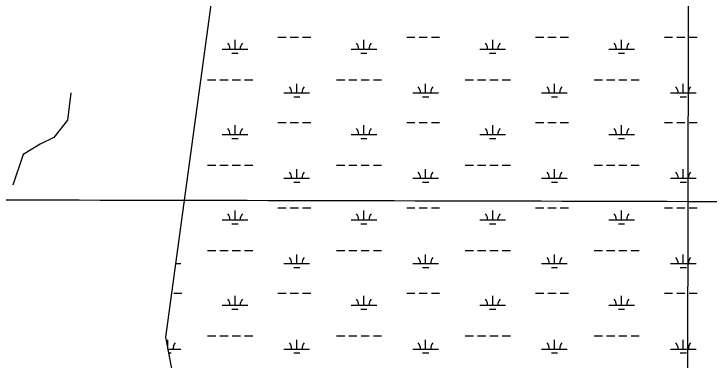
# Model space of a CAD drawing. Extents: x 3177185 to 3215018, y 812988 to 838321.
# Drawn here: x 3204917 to 3207625, y 823780 to 825129 of the extents above; entities that cross this region are included whole.
import ezdxf

# ---------------------------------------------------------------- set-up
doc = ezdxf.new("R2010")
doc.units = 0
for name, color, linetype in [('V-GRID-MAJR', 7, 'Continuous'), ('V-ROAD-CNTR', 7, 'Continuous'), ('V-TOPO-SHOR', 7, 'Continuous'), ('V-WETL-SWMP', 7, 'Continuous')]:
    doc.layers.add(name, color=color, linetype=linetype)

msp = doc.modelspace()

# ---------------------------------------------------------------- linework, layer by layer
at = {"layer": 'V-GRID-MAJR'}
for points in [[(3207531.376, 818338.329), (3207543.717, 824398.669), (3207556.061, 830460.951), (3207568.406, 836523.273), (3207568.41, 836525.176)], [(3181368.912, 824461.486), (3186603.869, 824447.399), (3191838.828, 824434.0750000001), (3197073.789, 824421.511), (3202308.752, 824409.709), (3207543.717, 824398.669), (3212778.683, 824388.39), (3212778.684, 824388.39)]]:
    msp.add_spline(points, degree=3, dxfattribs=at)
at = {"layer": 'V-ROAD-CNTR'}
msp.add_spline([(3208346.328270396, 826885.1572022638), (3208115.9227312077, 826852.9112667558), (3207967.199028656, 826843.050286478), (3207845.121272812, 826830.7093111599), (3207782.588397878, 826825.9603206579), (3207729.1455047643, 826803.040366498), (3207632.738697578, 826757.515457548), (3207576.820809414, 826732.5705074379), (3207528.781905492, 826724.6485232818), (3207465.817031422, 826728.301515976), (3207400.7801614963, 826747.6074773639), (3207285.139392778, 826774.2394240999), (3207265.491432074, 826779.4734136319), (3207234.1564947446, 826783.2384061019), (3207181.079600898, 826779.4534136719), (3207100.429762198, 826767.9724366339), (3206894.601173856, 826726.7435190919), (3206803.822355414, 826712.0945483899), (3206713.3835362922, 826706.3165599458), (3206422.133118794, 826687.7015971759), (3206204.471554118, 826669.0066345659), (3206163.5306360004, 826662.101648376), (3206084.9847930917, 826660.768651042), (3206033.066896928, 826662.2286481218), (3205996.001971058, 826664.1126443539), (3205951.2110606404, 826658.6826552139), (3205862.0332389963, 826638.2406960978), (3205753.4074562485, 826610.4727516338), (3205693.414576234, 826589.2967939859), (3205596.735769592, 826559.2458540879), (3205544.272874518, 826530.6849112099), (3205492.934977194, 826508.826954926), (3205453.235056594, 826501.615969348), (3205394.626173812, 826492.4769876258), (3205274.2754145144, 826482.872006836), (3205179.860603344, 826479.126014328), (3205118.533725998, 826475.529021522), (3204988.809985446, 826459.4080537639), (3204882.2071986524, 826438.2540960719), (3204738.792485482, 826408.7811550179), (3204661.886639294, 826391.112190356), (3204557.866847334, 826358.523255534), (3204461.162040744, 826327.2933179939), (3204416.407130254, 826311.319349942), (3204373.416216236, 826296.623379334), (3204363.576235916, 826281.7964089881), (3204304.5263540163, 826204.5555634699), (3204208.9885450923, 826114.967742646), (3204177.8386073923, 826084.1878042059), (3204147.838667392, 826061.288850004), (3204104.848753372, 826037.5058975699), (3204030.246902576, 826008.3399559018), (3203913.876135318, 825969.4430336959), (3203861.881239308, 825949.195074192), (3203832.852297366, 825932.3771078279), (3203796.871369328, 825899.6261733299), (3203760.2364425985, 825850.3132719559), (3203678.17060673, 825721.8535288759), (3203641.984679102, 825677.0386185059), (3203591.5857799, 825626.3747198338), (3203428.038106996, 825388.934194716), (3203355.5822519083, 825313.941344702), (3203305.5573519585, 825288.86239486), (3203268.8454253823, 825278.8084149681), (3203213.097536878, 825267.385437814), (3203162.422638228, 825259.4524536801), (3203116.86672934, 825250.918470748), (3203049.702863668, 825231.640509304), (3202999.013965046, 825192.6345873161), (3202832.754297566, 825055.411861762), (3202762.780437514, 824997.9799766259), (3202671.386620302, 824938.0530964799), (3202495.434972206, 824822.96832665), (3202258.515446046, 824637.8316969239), (3202113.2147366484, 824519.4129337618), (3202089.036785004, 824490.207992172), (3202052.551857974, 824459.6880532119), (3202001.897959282, 824428.3121159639), (3201971.106020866, 824410.2161521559), (3201927.518108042, 824384.2002041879), (3201877.3222084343, 824324.542323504), (3201830.513302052, 824267.068438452), (3201794.712373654, 824236.116500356), (3201692.1295788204, 824156.95465868), (3201566.9598291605, 824054.5158635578), (3201483.790995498, 823975.0510224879), (3201374.9472131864, 823825.006322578), (3201313.762335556, 823770.4434317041), (3201289.737383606, 823735.1135023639), (3201250.303462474, 823687.806596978), (3201221.9345192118, 823651.206670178), (3201184.913593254, 823588.0297965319), (3201140.662681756, 823508.8569548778), (3201081.7827995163, 823436.052100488), (3201048.0268670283, 823379.182214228), (3201034.539894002, 823326.0133205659), (3201024.1469147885, 823274.715423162)], degree=3, dxfattribs=at)
at = {"layer": 'V-TOPO-SHOR'}
msp.add_lwpolyline([(3205139.4472868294, 824821.4069584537), (3205126.1107091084, 824714.7143366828), (3205072.764398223, 824648.031448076), (3205019.4180873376, 824621.3582926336), (3204952.7351987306, 824581.3485594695), (3204912.725465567, 824461.3193599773)], dxfattribs=at)
at = {"layer": 'V-WETL-SWMP'}
for p, q in [((3205879.6877339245, 826599.2136849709), (3205507.975705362, 823869.5529691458)), ((3205945.6320024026, 825038.4820267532), (3205977.632000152, 825038.4820267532)), ((3205993.631999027, 825038.4820267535), (3206025.6319967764, 825038.4820267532)), ((3206041.6319956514, 825038.4820267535), (3206073.631993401, 825038.4820267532)), ((3206447.539967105, 825038.4820267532), (3206479.5399648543, 825038.4820267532)), ((3206495.5399637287, 825038.4820267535), (3206527.539961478, 825038.4820267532)), ((3206543.539960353, 825038.4820267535), (3206575.5399581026, 825038.4820267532)), ((3206949.4479318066, 825038.4820267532), (3206981.4479295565, 825038.4820267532)), ((3206997.447928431, 825038.4820267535), (3207029.4479261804, 825038.4820267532)), ((3207045.447925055, 825038.4820267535), (3207077.447922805, 825038.4820267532)), ((3207451.355896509, 825038.4820267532), (3207483.3558942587, 825038.4820267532)), ((3207499.355893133, 825038.4820267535), (3207531.3558908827, 825038.4820267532)), ((3207547.355889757, 825038.4820267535), (3207579.355887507, 825038.4820267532)), ((3205778.5679948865, 824992.0520551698), (3205778.568009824, 825028.0520331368)), ((3206280.475959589, 824992.0520551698), (3206280.475974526, 825028.0520331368)), ((3206782.3839242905, 824992.0520551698), (3206782.383939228, 825028.0520331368)), ((3207284.2918889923, 824992.0520551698), (3207284.2919039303, 825028.0520331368)), ((3205728.5679984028, 824992.0520551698), (3205828.56799137, 824992.0520551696)), ((3205766.5679893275, 824976.621064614), (3205790.5679876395, 824976.6210646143)), ((3206230.4759631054, 824992.0520551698), (3206330.475956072, 824992.0520551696)), ((3206268.4759540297, 824976.621064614), (3206292.4759523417, 824976.6210646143)), ((3206732.3839278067, 824992.0520551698), (3206832.383920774, 824992.0520551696)), ((3206770.383918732, 824976.621064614), (3206794.383917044, 824976.6210646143)), ((3207234.291892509, 824992.0520551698), (3207334.291885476, 824992.0520551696)), ((3207272.2918834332, 824976.621064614), (3207296.291881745, 824976.6210646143)), ((3205671.7239525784, 824871.9811286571), (3205703.7239503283, 824871.9811286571)), ((3205719.7239492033, 824871.9811286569), (3205751.7239469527, 824871.9811286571)), ((3205767.7239458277, 824871.9811286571), (3205799.7239435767, 824871.9811286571)), ((3205815.7239424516, 824871.9811286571), (3205847.7239402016, 824871.9811286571)), ((3206173.631917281, 824871.9811286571), (3206205.6319150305, 824871.9811286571)), ((3206221.631913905, 824871.9811286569), (3206253.6319116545, 824871.9811286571)), ((3206269.6319105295, 824871.9811286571), (3206301.631908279, 824871.9811286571)), ((3206317.631907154, 824871.9811286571), (3206349.6319049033, 824871.9811286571)), ((3206675.539881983, 824871.9811286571), (3206707.5398797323, 824871.9811286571)), ((3206723.5398786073, 824871.9811286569), (3206755.5398763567, 824871.9811286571)), ((3206771.5398752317, 824871.9811286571), (3206803.539872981, 824871.9811286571)), ((3206819.5398718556, 824871.9811286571), (3206851.539869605, 824871.9811286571)), ((3207177.447846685, 824871.9811286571), (3207209.447844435, 824871.9811286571)), ((3207225.4478433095, 824871.9811286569), (3207257.447841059, 824871.9811286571)), ((3207273.4478399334, 824871.9811286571), (3207305.4478376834, 824871.9811286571)), ((3207321.447836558, 824871.9811286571), (3207353.447834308, 824871.9811286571)), ((3206019.0399070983, 824821.239159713), (3206019.039922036, 824857.2391376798)), ((3206520.9478718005, 824821.239159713), (3206520.947886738, 824857.2391376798)), ((3207022.8558365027, 824821.239159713), (3207022.85585144, 824857.2391376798)), ((3207524.763801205, 824821.239159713), (3207524.763816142, 824857.2391376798)), ((3205969.039910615, 824821.239159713), (3206069.039903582, 824821.239159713)), ((3206470.9478753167, 824821.239159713), (3206570.9478682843, 824821.239159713)), ((3206972.855840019, 824821.239159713), (3207072.8558329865, 824821.239159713)), ((3207474.7638047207, 824821.239159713), (3207574.7637976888, 824821.239159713)), ((3206007.039901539, 824805.8081691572), (3206031.039899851, 824805.8081691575)), ((3206508.9478662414, 824805.8081691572), (3206532.9478645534, 824805.8081691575)), ((3207010.8558309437, 824805.8081691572), (3207034.8558292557, 824805.8081691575)), ((3207512.763795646, 824805.8081691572), (3207536.763793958, 824805.8081691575)), ((3205945.6318643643, 824705.807230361), (3205977.631862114, 824705.807230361)), ((3205993.6318609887, 824705.8072303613), (3206025.631858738, 824705.807230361)), ((3206041.6318576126, 824705.8072303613), (3206073.6318553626, 824705.807230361)), ((3206447.5398290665, 824705.807230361), (3206479.539826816, 824705.807230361)), ((3206495.539825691, 824705.8072303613), (3206527.5398234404, 824705.807230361)), ((3206543.539822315, 824705.8072303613), (3206575.539820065, 824705.807230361)), ((3206949.4477937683, 824705.807230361), (3206981.447791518, 824705.807230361)), ((3206997.447790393, 824705.8072303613), (3207029.447788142, 824705.807230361)), ((3207045.447787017, 824705.8072303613), (3207077.447784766, 824705.807230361)), ((3207451.3557584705, 824705.807230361), (3207483.3557562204, 824705.807230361)), ((3207499.3557550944, 824705.8072303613), (3207531.3557528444, 824705.807230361)), ((3207547.355751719, 824705.8072303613), (3207579.355749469, 824705.807230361)), ((3205778.567856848, 824659.3772587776), (3205778.5678717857, 824695.3772367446)), ((3206280.4758215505, 824659.3772587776), (3206280.475836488, 824695.3772367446)), ((3206782.3837862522, 824659.3772587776), (3206782.38380119, 824695.3772367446)), ((3207284.291750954, 824659.3772587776), (3207284.291765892, 824695.3772367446)), ((3205728.5678603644, 824659.3772587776), (3205828.5678533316, 824659.3772587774)), ((3206230.4758250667, 824659.3772587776), (3206330.475818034, 824659.3772587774)), ((3206732.383789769, 824659.3772587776), (3206832.383782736, 824659.3772587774)), ((3207234.2917544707, 824659.3772587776), (3207334.291747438, 824659.3772587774)), ((3205766.5678512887, 824643.9462682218), (3205790.5678496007, 824643.9462682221)), ((3206268.4758159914, 824643.9462682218), (3206292.4758143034, 824643.9462682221)), ((3206770.383780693, 824643.9462682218), (3206794.383779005, 824643.9462682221)), ((3207272.2917453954, 824643.9462682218), (3207296.2917437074, 824643.9462682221)), ((3205671.7238145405, 824539.3063322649), (3205703.7238122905, 824539.3063322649)), ((3205719.723811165, 824539.3063322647), (3205751.7238089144, 824539.3063322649)), ((3205767.723807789, 824539.3063322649), (3205799.723805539, 824539.3063322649)), ((3205815.7238044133, 824539.3063322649), (3205847.7238021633, 824539.3063322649)), ((3206019.03976906, 824488.5643633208), (3206019.0397839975, 824524.5643412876)), ((3206173.631779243, 824539.3063322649), (3206205.6317769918, 824539.3063322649)), ((3206221.631775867, 824539.3063322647), (3206253.631773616, 824539.3063322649)), ((3206269.6317724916, 824539.3063322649), (3206301.631770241, 824539.3063322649)), ((3206317.6317691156, 824539.3063322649), (3206349.631766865, 824539.3063322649)), ((3206520.947733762, 824488.5643633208), (3206520.9477486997, 824524.5643412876)), ((3206675.5397439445, 824539.3063322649), (3206707.539741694, 824539.3063322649)), ((3206723.539740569, 824539.3063322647), (3206755.5397383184, 824539.3063322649)), ((3206771.5397371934, 824539.3063322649), (3206803.5397349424, 824539.3063322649)), ((3206819.539733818, 824539.3063322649), (3206851.539731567, 824539.3063322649)), ((3207022.8556984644, 824488.5643633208), (3207022.855713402, 824524.5643412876)), ((3207177.4477086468, 824539.3063322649), (3207209.447706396, 824539.3063322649)), ((3207225.4477052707, 824539.3063322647), (3207257.4477030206, 824539.3063322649)), ((3207273.447701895, 824539.3063322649), (3207305.447699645, 824539.3063322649)), ((3207321.4476985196, 824539.3063322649), (3207353.447696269, 824539.3063322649)), ((3207524.763663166, 824488.5643633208), (3207524.763678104, 824524.5643412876)), ((3205969.039772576, 824488.5643633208), (3206069.0397655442, 824488.5643633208)), ((3206470.9477372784, 824488.5643633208), (3206570.947730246, 824488.5643633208)), ((3206972.8557019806, 824488.5643633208), (3207072.855694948, 824488.5643633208)), ((3207474.763666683, 824488.5643633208), (3207574.7636596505, 824488.5643633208)), ((3206007.0397635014, 824473.133372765), (3206031.0397618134, 824473.1333727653)), ((3206508.947728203, 824473.133372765), (3206532.9477265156, 824473.1333727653)), ((3207010.8556929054, 824473.133372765), (3207034.8556912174, 824473.1333727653)), ((3207512.7636576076, 824473.133372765), (3207536.763655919, 824473.1333727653)), ((3205778.5677188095, 824326.7024623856), (3205778.5677337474, 824362.7024403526)), ((3205945.631726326, 824373.1324339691), (3205977.631724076, 824373.1324339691)), ((3205993.63172295, 824373.1324339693), (3206025.6317207, 824373.1324339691)), ((3206041.6317195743, 824373.1324339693), (3206073.6317173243, 824373.1324339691)), ((3206280.4756835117, 824326.7024623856), (3206280.4756984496, 824362.7024403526)), ((3206447.539691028, 824373.1324339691), (3206479.539688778, 824373.1324339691)), ((3206495.5396876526, 824373.1324339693), (3206527.539685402, 824373.1324339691)), ((3206543.5396842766, 824373.1324339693), (3206575.539682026, 824373.1324339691)), ((3206782.383648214, 824326.7024623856), (3206782.383663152, 824362.7024403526)), ((3206949.4476557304, 824373.1324339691), (3206981.44765348, 824373.1324339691)), ((3206997.4476523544, 824373.1324339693), (3207029.4476501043, 824373.1324339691)), ((3207045.447648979, 824373.1324339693), (3207077.4476467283, 824373.1324339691)), ((3207284.291612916, 824326.7024623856), (3207284.2916278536, 824362.7024403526)), ((3207451.3556204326, 824373.1324339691), (3207483.355618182, 824373.1324339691)), ((3207499.3556170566, 824373.1324339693), (3207531.355614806, 824373.1324339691)), ((3207547.355613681, 824373.1324339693), (3207579.35561143, 824373.1324339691)), ((3205728.567722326, 824326.7024623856), (3205828.5677152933, 824326.7024623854)), ((3206230.4756870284, 824326.7024623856), (3206330.4756799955, 824326.7024623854)), ((3206732.3836517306, 824326.7024623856), (3206832.3836446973, 824326.7024623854)), ((3207234.291616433, 824326.7024623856), (3207334.2916094, 824326.7024623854)), ((3205766.567713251, 824311.2714718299), (3205790.567711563, 824311.2714718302)), ((3206268.4756779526, 824311.2714718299), (3206292.4756762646, 824311.2714718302)), ((3206770.383642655, 824311.2714718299), (3206794.383640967, 824311.2714718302)), ((3207272.291607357, 824311.2714718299), (3207296.291605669, 824311.2714718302)), ((3205671.7236765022, 824206.6315358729), (3205703.7236742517, 824206.6315358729)), ((3205719.723673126, 824206.6315358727), (3205751.723670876, 824206.6315358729)), ((3205767.7236697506, 824206.6315358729), (3205799.7236675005, 824206.6315358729)), ((3205815.723666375, 824206.6315358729), (3205847.7236641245, 824206.6315358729)), ((3206019.0396310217, 824155.8895669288), (3206019.0396459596, 824191.8895448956)), ((3206173.6316412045, 824206.6315358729), (3206205.631638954, 824206.6315358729)), ((3206221.631637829, 824206.6315358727), (3206253.6316355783, 824206.6315358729)), ((3206269.631634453, 824206.6315358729), (3206301.6316322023, 824206.6315358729)), ((3206317.6316310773, 824206.6315358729), (3206349.6316288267, 824206.6315358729)), ((3206520.9475957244, 824155.8895669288), (3206520.9476106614, 824191.8895448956)), ((3206675.5396059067, 824206.6315358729), (3206707.5396036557, 824206.6315358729)), ((3206723.5396025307, 824206.6315358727), (3206755.5396002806, 824206.6315358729)), ((3206771.539599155, 824206.6315358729), (3206803.5395969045, 824206.6315358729)), ((3206819.5395957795, 824206.6315358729), (3206851.539593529, 824206.6315358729)), ((3207022.8555604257, 824155.8895669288), (3207022.8555753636, 824191.8895448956)), ((3207177.4475706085, 824206.6315358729), (3207209.447568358, 824206.6315358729)), ((3207225.447567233, 824206.6315358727), (3207257.4475649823, 824206.6315358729)), ((3207273.4475638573, 824206.6315358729), (3207305.4475616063, 824206.6315358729)), ((3207321.4475604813, 824206.6315358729), (3207353.4475582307, 824206.6315358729)), ((3207524.763525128, 824155.8895669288), (3207524.763540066, 824191.8895448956)), ((3205546.967641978, 824155.8895669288), (3205567.1316628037, 824155.8895669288)), ((3205969.0396345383, 824155.8895669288), (3206069.039627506, 824155.8895669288)), ((3206007.039625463, 824140.4585763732), (3206031.0396237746, 824140.4585763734)), ((3206470.9475992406, 824155.8895669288), (3206570.947592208, 824155.8895669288)), ((3206508.9475901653, 824140.4585763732), (3206532.9475884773, 824140.4585763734)), ((3206972.8555639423, 824155.8895669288), (3207072.8555569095, 824155.8895669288)), ((3207010.855554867, 824140.4585763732), (3207034.855553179, 824140.4585763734)), ((3207474.7635286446, 824155.8895669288), (3207574.763521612, 824155.8895669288)), ((3207512.7635195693, 824140.4585763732), (3207536.763517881, 824140.4585763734)), ((3205539.7236168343, 824040.4576375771), (3205571.7236145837, 824040.4576375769)), ((3205778.5675807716, 823994.0276659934), (3205778.567595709, 824030.0276439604)), ((3205945.631588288, 824040.4576375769), (3205977.6315860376, 824040.4576375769)), ((3205993.631584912, 824040.4576375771), (3206025.6315826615, 824040.4576375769)), ((3206041.6315815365, 824040.4576375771), (3206073.6315792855, 824040.4576375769)), ((3206280.475545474, 823994.0276659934), (3206280.4755604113, 824030.0276439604)), ((3206447.53955299, 824040.4576375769), (3206479.5395507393, 824040.4576375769)), ((3206495.539549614, 824040.4576375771), (3206527.5395473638, 824040.4576375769)), ((3206543.5395462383, 824040.4576375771), (3206575.5395439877, 824040.4576375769)), ((3206782.3835101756, 823994.0276659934), (3206782.383525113, 824030.0276439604)), ((3206949.4475176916, 824040.4576375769), (3206981.4475154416, 824040.4576375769)), ((3206997.447514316, 824040.4576375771), (3207029.447512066, 824040.4576375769)), ((3207045.4475109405, 824040.4576375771), (3207077.44750869, 824040.4576375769)), ((3207284.291474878, 823994.0276659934), (3207284.2914898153, 824030.0276439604)), ((3207451.3554823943, 824040.4576375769), (3207483.355480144, 824040.4576375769)), ((3207499.3554790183, 824040.4576375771), (3207531.3554767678, 824040.4576375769)), ((3207547.3554756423, 824040.4576375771), (3207579.355473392, 824040.4576375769)), ((3205728.5675842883, 823994.0276659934), (3205828.5675772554, 823994.0276659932)), ((3205766.5675752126, 823978.5966754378), (3205790.5675735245, 823978.596675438)), ((3206230.4755489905, 823994.0276659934), (3206330.475541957, 823994.0276659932)), ((3206268.475539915, 823978.5966754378), (3206292.475538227, 823978.596675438)), ((3206732.383513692, 823994.0276659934), (3206832.383506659, 823994.0276659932)), ((3206770.383504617, 823978.5966754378), (3206794.383502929, 823978.596675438)), ((3207234.2914783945, 823994.0276659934), (3207334.291471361, 823994.0276659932)), ((3207272.291469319, 823978.5966754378), (3207296.291467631, 823978.596675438)), ((3205507.975705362, 823869.5529691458), (3205533.1155926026, 823732.8623017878)), ((3205671.723538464, 823873.9567394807), (3205703.7235362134, 823873.9567394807)), ((3205719.7235350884, 823873.9567394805), (3205751.723532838, 823873.9567394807)), ((3205767.723531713, 823873.9567394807), (3205799.723529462, 823873.9567394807)), ((3205815.7235283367, 823873.9567394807), (3205847.723526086, 823873.9567394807)), ((3206173.631503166, 823873.9567394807), (3206205.6315009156, 823873.9567394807)), ((3206221.63149979, 823873.9567394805), (3206253.63149754, 823873.9567394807)), ((3206269.6314964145, 823873.9567394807), (3206301.631494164, 823873.9567394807)), ((3206317.6314930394, 823873.9567394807), (3206349.6314907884, 823873.9567394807)), ((3206675.539467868, 823873.9567394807), (3206707.539465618, 823873.9567394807)), ((3206723.5394644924, 823873.9567394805), (3206755.5394622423, 823873.9567394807)), ((3206771.539461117, 823873.9567394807), (3206803.539458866, 823873.9567394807)), ((3206819.5394577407, 823873.9567394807), (3206851.5394554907, 823873.9567394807)), ((3207177.4474325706, 823873.9567394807), (3207209.44743032, 823873.9567394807)), ((3207225.4474291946, 823873.9567394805), (3207257.447426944, 823873.9567394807)), ((3207273.447425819, 823873.9567394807), (3207305.4474235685, 823873.9567394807)), ((3207321.447422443, 823873.9567394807), (3207353.447420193, 823873.9567394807)), ((3205517.131528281, 823823.2147705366), (3205517.131543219, 823859.2147485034)), ((3206019.0394929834, 823823.2147705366), (3206019.0395079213, 823859.2147485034)), ((3206520.9474576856, 823823.2147705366), (3206520.9474726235, 823859.2147485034)), ((3207022.855422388, 823823.2147705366), (3207022.8554373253, 823859.2147485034)), ((3207524.7633870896, 823823.2147705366), (3207524.763402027, 823859.2147485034)), ((3205516.4981386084, 823823.2147705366), (3205567.131524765, 823823.2147705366)), ((3205969.0394965, 823823.2147705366), (3206069.0394894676, 823823.2147705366)), ((3206470.9474612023, 823823.2147705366), (3206570.9474541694, 823823.2147705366)), ((3206972.8554259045, 823823.2147705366), (3207072.8554188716, 823823.2147705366)), ((3207474.763390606, 823823.2147705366), (3207574.7633835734, 823823.2147705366)), ((3205519.3361770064, 823807.7837799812), (3205529.1315210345, 823807.7837799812)), ((3206007.039487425, 823807.783779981), (3206031.0394857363, 823807.7837799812)), ((3206508.9474521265, 823807.783779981), (3206532.9474504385, 823807.7837799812)), ((3207010.8554168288, 823807.783779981), (3207034.8554151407, 823807.7837799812)), ((3207512.763381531, 823807.783779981), (3207536.763379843, 823807.7837799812))]:
    msp.add_line(p, q, dxfattribs=at)
for centre, radius, start, end in [((3205723.3250628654, 824992.5268580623), 35.24628790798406, 359.22818035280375, 40.77183868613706), ((3205833.8109273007, 824992.5268580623), 35.24628790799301, 139.2281765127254, 180.77183484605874), ((3206225.233027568, 824992.5268580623), 35.24628790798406, 359.22818035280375, 40.77183868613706), ((3206335.7188920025, 824992.5268580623), 35.24628790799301, 139.2281765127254, 180.77183484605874), ((3206727.1409922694, 824992.5268580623), 35.24628790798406, 359.22818035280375, 40.77183868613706), ((3206837.6268567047, 824992.5268580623), 35.24628790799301, 139.2281765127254, 180.77183484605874), ((3207229.0489569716, 824992.5268580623), 35.24628790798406, 359.22818035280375, 40.77183868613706), ((3207339.5348214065, 824992.5268580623), 35.24628790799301, 139.2281765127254, 180.77183484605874), ((3205963.796975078, 824821.7139626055), 35.24628790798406, 359.22818035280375, 40.77183868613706), ((3206074.282839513, 824821.7139626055), 35.24628790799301, 139.2281765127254, 180.77183484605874), ((3206465.7049397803, 824821.7139626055), 35.24628790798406, 359.22818035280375, 40.77183868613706), ((3206576.1908042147, 824821.7139626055), 35.24628790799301, 139.2281765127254, 180.77183484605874), ((3206967.612904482, 824821.7139626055), 35.24628790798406, 359.22818035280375, 40.77183868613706), ((3207078.0987689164, 824821.7139626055), 35.24628790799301, 139.2281765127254, 180.77183484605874), ((3207469.5208691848, 824821.7139626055), 35.24628790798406, 359.22818035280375, 40.77183868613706), ((3207580.0067336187, 824821.7139626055), 35.24628790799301, 139.2281765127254, 180.77183484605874), ((3205723.324924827, 824659.85206167), 35.24628790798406, 359.22818035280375, 40.77183868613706), ((3205833.810789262, 824659.85206167), 35.24628790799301, 139.2281765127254, 180.77183484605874), ((3206225.2328895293, 824659.85206167), 35.24628790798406, 359.22818035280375, 40.77183868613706), ((3206335.7187539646, 824659.85206167), 35.24628790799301, 139.2281765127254, 180.77183484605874), ((3206727.1408542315, 824659.85206167), 35.24628790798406, 359.22818035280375, 40.77183868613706), ((3206837.626718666, 824659.85206167), 35.24628790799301, 139.2281765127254, 180.77183484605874), ((3207229.048818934, 824659.85206167), 35.24628790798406, 359.22818035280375, 40.77183868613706), ((3207339.534683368, 824659.85206167), 35.24628790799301, 139.2281765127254, 180.77183484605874), ((3205963.79683704, 824489.0391662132), 35.24628790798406, 359.22818035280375, 40.77183868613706), ((3206074.282701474, 824489.0391662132), 35.24628790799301, 139.2281765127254, 180.77183484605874), ((3206465.7048017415, 824489.0391662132), 35.24628790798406, 359.22818035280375, 40.77183868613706), ((3206576.1906661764, 824489.0391662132), 35.24628790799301, 139.2281765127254, 180.77183484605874), ((3206967.6127664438, 824489.0391662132), 35.24628790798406, 359.22818035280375, 40.77183868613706), ((3207078.0986308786, 824489.0391662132), 35.24628790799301, 139.2281765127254, 180.77183484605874), ((3207469.520731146, 824489.0391662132), 35.24628790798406, 359.22818035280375, 40.77183868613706), ((3207580.006595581, 824489.0391662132), 35.24628790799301, 139.2281765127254, 180.77183484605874), ((3205723.324786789, 824327.1772652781), 35.24628790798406, 359.22818035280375, 40.77183868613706), ((3205833.8106512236, 824327.1772652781), 35.24628790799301, 139.2281765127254, 180.77183484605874), ((3206225.232751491, 824327.1772652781), 35.24628790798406, 359.22818035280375, 40.77183868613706), ((3206335.718615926, 824327.1772652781), 35.24628790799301, 139.2281765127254, 180.77183484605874), ((3206727.1407161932, 824327.1772652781), 35.24628790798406, 359.22818035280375, 40.77183868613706), ((3206837.626580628, 824327.1772652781), 35.24628790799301, 139.2281765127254, 180.77183484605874), ((3207229.0486808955, 824327.1772652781), 35.24628790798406, 359.22818035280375, 40.77183868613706), ((3207339.5345453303, 824327.1772652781), 35.24628790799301, 139.2281765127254, 180.77183484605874), ((3205963.7966990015, 824156.3643698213), 35.24628790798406, 359.22818035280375, 40.77183868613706), ((3206074.2825634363, 824156.3643698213), 35.24628790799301, 139.2281765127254, 180.77183484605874), ((3206465.7046637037, 824156.3643698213), 35.24628790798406, 359.22818035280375, 40.77183868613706), ((3206576.190528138, 824156.3643698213), 35.24628790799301, 139.2281765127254, 180.77183484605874), ((3206967.6126284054, 824156.3643698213), 35.24628790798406, 359.22818035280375, 40.77183868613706), ((3207078.0984928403, 824156.3643698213), 35.24628790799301, 139.2281765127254, 180.77183484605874), ((3207469.5205931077, 824156.3643698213), 35.24628790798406, 359.22818035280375, 40.77183868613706), ((3207580.0064575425, 824156.3643698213), 35.24628790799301, 139.2281765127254, 180.77183484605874), ((3205723.324648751, 823994.502468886), 35.24628790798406, 359.22818035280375, 40.77183868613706), ((3205833.8105131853, 823994.502468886), 35.24628790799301, 139.2281765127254, 180.77183484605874), ((3206225.232613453, 823994.502468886), 35.24628790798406, 359.22818035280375, 40.77183868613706), ((3206335.7184778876, 823994.502468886), 35.24628790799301, 139.2281765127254, 180.77183484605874), ((3206727.1405781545, 823994.502468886), 35.24628790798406, 359.22818035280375, 40.77183868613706), ((3206837.62644259, 823994.502468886), 35.24628790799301, 139.2281765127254, 180.77183484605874), ((3207229.048542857, 823994.502468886), 35.24628790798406, 359.22818035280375, 40.77183868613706), ((3207339.534407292, 823994.502468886), 35.24628790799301, 139.2281765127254, 180.77183484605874), ((3205572.374460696, 823823.6895734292), 35.24628790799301, 139.2281765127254, 180.77183484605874), ((3205963.796560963, 823823.6895734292), 35.24628790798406, 359.22818035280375, 40.77183868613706), ((3206074.282425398, 823823.6895734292), 35.24628790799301, 139.2281765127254, 180.77183484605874), ((3206465.7045256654, 823823.6895734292), 35.24628790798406, 359.22818035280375, 40.77183868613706), ((3206576.1903901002, 823823.6895734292), 35.24628790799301, 139.2281765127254, 180.77183484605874), ((3206967.6124903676, 823823.6895734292), 35.24628790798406, 359.22818035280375, 40.77183868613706), ((3207078.098354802, 823823.6895734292), 35.24628790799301, 139.2281765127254, 180.77183484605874), ((3207469.52045507, 823823.6895734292), 35.24628790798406, 359.22818035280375, 40.77183868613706), ((3207580.0063195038, 823823.6895734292), 35.24628790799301, 139.2281765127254, 180.77183484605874)]:
    msp.add_arc(centre, radius, start, end, dxfattribs=at)

doc.saveas('drawing.dxf')
